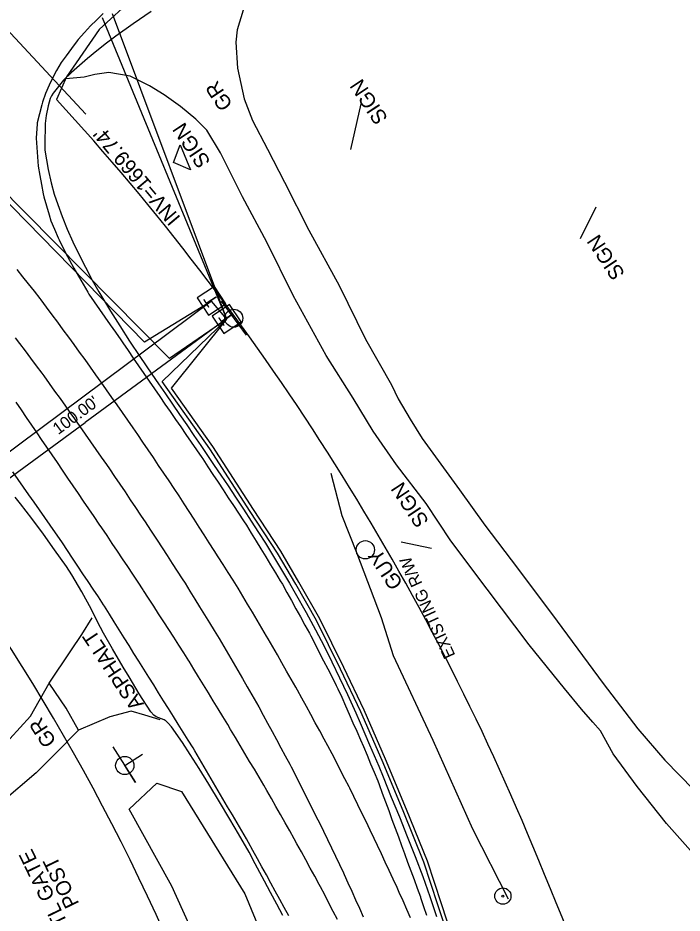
# Model space of a CAD drawing. Extents: x 472260 to 482161, y 489063 to 507124.
# Drawn here: x 480888.5 to 481066.7, y 492884.2 to 493124.5 of the extents above; entities that cross this region are included whole.
import ezdxf

# ---------------------------------------------------------------- set-up
doc = ezdxf.new("R2010")
doc.units = 0
for name, color, linetype in [('Exist Roads Change in Surface', 7, 'Continuous'), ('Exist Structure Minor Drop Inlet Cogo Elevation', 7, 'Continuous'), ('Exist Structure Minor Pipes CMP 15 Inch Cogo Comment', 7, 'Continuous'), ('Exist Structure Minor Pipes CMP 15 Inch Cogo Point CELL', 7, 'Continuous'), ('Prop Drainage Structure Catch Basin Convert From Junction Box Label', 7, 'Continuous'), ('Prop Drainage Structure Drop Inlet Grate 2 Narrow Slots and Sag Grates 840 24 CELL', 7, 'Continuous'), ('Prop Drainage Structure Pipe Collar Label', 7, 'Continuous'), ('Prop Drainage Structure Pipe CSP 18in Label', 7, 'Continuous'), ('Prop Drainage Structure Pipe Plug CELL', 7, 'Continuous'), ('Prop Drainage Structure Pipe RCP 18in Class III', 7, 'Continuous'), ('Prop Drainage Structure Pipe RCP 30in Class III', 7, 'Continuous'), ('Prop Drainage Structure Pipe RCP 42in Class III', 7, 'Continuous'), ('Prop Drainage Structure Pipe RCP 66in Class III Label', 7, 'Continuous'), ('Prop Drainage Structure Pipe RCP 66in Class IV', 7, 'Continuous'), ('Prop Drainage Structure Pipe RCP 72in Class III', 7, 'Continuous'), ('Prop Drainage Structure Pipe Stub Out CELL', 7, 'Continuous'), ('Prop Drainage Structure Pipe Welded Steel 72in Label', 7, 'Continuous'), ('Prop Drainage Structure Plot Symbol 20 Scale CELL', 7, 'Continuous'), ('Prop Drainage Structure Tops and Inverts LABEL', 7, 'Continuous'), ('Prop Earthen Structure Base Ditch Lateral Detail Label', 7, 'Continuous'), ('Prop Earthen Structure Ditch Flow Line', 7, 'Continuous'), ('Prop Earthen Structure False Sump Label', 7, 'Continuous'), ('Prop Erosion Rip Rap Class B', 7, 'Continuous')]:
    doc.layers.add(name, color=color, linetype=linetype)

msp = doc.modelspace()

# ---------------------------------------------------------------- linework, layer by layer
at = {"layer": 'Exist Structure Minor Drop Inlet Cogo Elevation'}
for p, q in [((480937.8, 493146.76), (480910.32, 493121.41)), ((480910.32, 493121.41), (480901.49, 493108.65)), ((480901.49, 493108.65), (480898.87, 493102.6))]:
    msp.add_line(p, q, dxfattribs=at)
for centre, radius, start, end in [((480394.24, 492639.96), 584.61, 22.51531, 56.41358), ((480394.24, 492639.96), 684.61, 22.51531, 42.5145), ((477373.51, 491387.79), 3954.58, 18.70399, 22.51531)]:
    msp.add_arc(centre, radius, start, end, dxfattribs=at)
at = {"layer": 'Exist Structure Minor Pipes CMP 15 Inch Cogo Comment'}
for p in [(480946.18, 493044.99), (480865.56, 492985.83)]:
    msp.add_line(p, (480906.51, 493015.87), dxfattribs=at)
at = {"layer": 'Prop Drainage Structure Catch Basin Convert From Junction Box Label'}
for p, q in [((480929.19, 493033.07), (480830.91, 493132.33)), ((480922.49, 493037.47), (480832.92, 493129)), ((480944.51, 493043.61), (480913.87, 493125.61)), ((480944.51, 493043.61), (480911.2, 493124.5)), ((480940.45, 493048.46), (480880.13, 493003.51)), ((480940.45, 493048.46), (480922.49, 493037.47)), ((480944.51, 493043.61), (480940.45, 493048.46)), ((480927.18, 493026.88), (480944.51, 493043.61)), ((480944.51, 493043.61), (480929.19, 493033.07)), ((480929.67, 493025.1), (480944.51, 493043.61))]:
    msp.add_line(p, q, dxfattribs=at)
for points in [[(481010.55, 492856.1), (481005.68, 492872.7), (481001.19, 492886.38), (480997.42, 492897.8), (480991.82, 492911.64), (480986.19, 492925.13), (480980.52, 492938.19), (480975.01, 492949.7), (480968.57, 492962.71), (480963.05, 492972.48), (480958.15, 492980.77), (480950.82, 492991.98), (480939.98, 493008.84), (480927.18, 493026.88)], [(481011.51, 492856.38), (481006.63, 492872.99), (481002.14, 492886.69), (480998.36, 492898.14), (480992.74, 492912.02), (480987.11, 492925.52), (480981.43, 492938.61), (480975.91, 492950.13), (480969.46, 492963.18), (480963.91, 492972.98), (480959, 492981.3), (480951.66, 492992.52), (480940.81, 493009.4), (480929.67, 493025.1)]]:
    msp.add_lwpolyline(points, dxfattribs=at)
at = {"layer": 'Prop Drainage Structure Drop Inlet Grate 2 Narrow Slots and Sag Grates 840 24 CELL'}
for points in [[(480911.33, 493125.69), (480909.54, 493123.93), (480908, 493122.41), (480906.34, 493120.54), (480904.68, 493118.67), (480904.37, 493118.33), (480902.89, 493116.31), (480901.41, 493114.3), (480900.1, 493112.52), (480898.88, 493110.34), (480897.97, 493108.7), (480896.92, 493106.44), (480895.9, 493104.23), (480895.12, 493101.86), (480894.89, 493101.15), (480894.29, 493098.73), (480893.69, 493096.31), (480893.62, 493096.01), (480893.45, 493093.52), (480893.36, 493092.21), (480893.56, 493089.72), (480893.76, 493087.23), (480893.96, 493084.66), (480894.41, 493082.2), (480894.85, 493079.75), (480895.3, 493077.29), (480895.46, 493076.43), (480896.17, 493074.04), (480896.88, 493071.65), (480897.37, 493070.04), (480898.35, 493067.75), (480899.32, 493065.46), (480899.55, 493064.93), (480900.67, 493062.71), (480901.79, 493060.48), (480902.3, 493059.48), (480903.53, 493057.32), (480904.76, 493055.16), (480905.99, 493052.99), (480907.22, 493050.83), (480907.53, 493050.29), (480908.96, 493048.25), (480910.39, 493046.21), (480911.82, 493044.17), (480913.24, 493042.13), (480914.67, 493040.09), (480916.1, 493038.05), (480916.64, 493037.28), (480918.05, 493035.22), (480919.46, 493033.17), (480920.88, 493031.12), (480922.29, 493029.06), (480923.7, 493027.01), (480925.11, 493024.95), (480926.53, 493022.9), (480927.94, 493020.84), (480929.35, 493018.79), (480930.76, 493016.73), (480932.18, 493014.68), (480933.59, 493012.63), (480935, 493010.57), (480936.42, 493008.52), (480937.83, 493006.46), (480938.08, 493006.1), (480939.45, 493004.02), (480940.82, 493001.93), (480942.19, 492999.85), (480943.57, 492997.77), (480944.94, 492995.68), (480946.31, 492993.6), (480947.68, 492991.52), (480949.06, 492989.44), (480949.8, 492988.3), (480951.1, 492986.18), (480952.4, 492984.05), (480953.7, 492981.92), (480955, 492979.79), (480956.3, 492977.66), (480957.6, 492975.53), (480958.9, 492973.41), (480959.49, 492972.44), (480960.69, 492970.26), (480961.89, 492968.07), (480963.09, 492965.88), (480964.29, 492963.7), (480965.49, 492961.51), (480966.69, 492959.32), (480967.09, 492958.6), (480968.23, 492956.38), (480969.36, 492954.16), (480970.5, 492951.94), (480971.63, 492949.72), (480972.77, 492947.5), (480973.9, 492945.28), (480974.35, 492944.4), (480975.36, 492942.12), (480976.37, 492939.84), (480977.38, 492937.56), (480978.39, 492935.28), (480979.4, 492933), (480980.41, 492930.72), (480981.22, 492928.89), (480982.17, 492926.58), (480983.12, 492924.28), (480984.07, 492921.97), (480985.02, 492919.66), (480985.41, 492918.7), (480986.27, 492916.36), (480987.13, 492914.02), (480987.99, 492911.68), (480988.85, 492909.33), (480989.71, 492906.99), (480990.57, 492904.65), (480991.42, 492902.31), (480992.19, 492900.21), (480993.05, 492897.87), (480993.91, 492895.53), (480994.77, 492893.19), (480995.63, 492890.85), (480996.49, 492888.5), (480996.55, 492888.34), (480997.32, 492885.97), (480998.09, 492883.6)], [(480993.86, 492882.9), (480992.85, 492885.18), (480991.84, 492887.46), (480990.83, 492889.74), (480990.25, 492891.06), (480989.19, 492893.31), (480988.13, 492895.57), (480987.07, 492897.82), (480986.01, 492900.08), (480984.95, 492902.34), (480984.06, 492904.23), (480982.98, 492906.48), (480981.9, 492908.73), (480980.81, 492910.97), (480979.73, 492913.22), (480978.65, 492915.47), (480977.57, 492917.72), (480977.41, 492918.06), (480976.25, 492920.26), (480975.09, 492922.47), (480973.93, 492924.68), (480972.77, 492926.89), (480971.61, 492929.09), (480970.67, 492930.89), (480969.47, 492933.08), (480968.27, 492935.26), (480967.08, 492937.45), (480965.88, 492939.64), (480964.68, 492941.83), (480963.49, 492944.02), (480963.04, 492944.83), (480961.81, 492946.99), (480960.57, 492949.16), (480959.34, 492951.33), (480958.1, 492953.49), (480956.87, 492955.66), (480955.63, 492957.83), (480955.23, 492958.53), (480953.96, 492960.67), (480952.68, 492962.81), (480951.4, 492964.95), (480950.13, 492967.1), (480948.85, 492969.24), (480947.56, 492971.4), (480946.23, 492973.51), (480944.9, 492975.62), (480943.57, 492977.73), (480942.24, 492979.84), (480941.19, 492981.51), (480939.84, 492983.61), (480938.48, 492985.7), (480937.13, 492987.8), (480935.78, 492989.9), (480934.43, 492991.99), (480933.08, 492994.09), (480931.73, 492996.19), (480930.44, 492998.18), (480929.04, 493000.24), (480927.64, 493002.31), (480926.24, 493004.37), (480924.84, 493006.44), (480923.44, 493008.5), (480922.04, 493010.57), (480920.64, 493012.63), (480919.4, 493014.45), (480917.97, 493016.5), (480916.55, 493018.54), (480915.12, 493020.59), (480913.69, 493022.63), (480912.26, 493024.68), (480910.86, 493026.68), (480909.41, 493028.71), (480907.95, 493030.74), (480906.5, 493032.76), (480905.04, 493034.79), (480903.61, 493036.78), (480902.13, 493038.79), (480900.65, 493040.8), (480899.17, 493042.8), (480897.69, 493044.81), (480896.21, 493046.81), (480894.72, 493048.82), (480894.47, 493049.17), (480892.92, 493051.12), (480891.37, 493053.08), (480889.82, 493055.03), (480888.27, 493056.99)], [(480887.76, 493038.6), (480888.91, 493037.1), (480890.41, 493035.11), (480891.91, 493033.11), (480893.41, 493031.12), (480894.91, 493029.12), (480895.46, 493028.39), (480896.9, 493026.36), (480898.35, 493024.32), (480899.8, 493022.29), (480901.24, 493020.26), (480902.69, 493018.22), (480903.68, 493016.83), (480905.11, 493014.79), (480906.54, 493012.74), (480907.98, 493010.7), (480909.41, 493008.66), (480910.84, 493006.61), (480912.27, 493004.57), (480913.06, 493003.44), (480914.45, 493001.37), (480915.85, 492999.3), (480917.24, 492997.23), (480918.63, 492995.16), (480920.03, 492993.09), (480921.42, 492991.02), (480922.81, 492988.95), (480923.11, 492988.51), (480924.46, 492986.42), (480925.82, 492984.33), (480927.18, 492982.24), (480928.53, 492980.15), (480929.89, 492978.05), (480931.25, 492975.96), (480932.61, 492973.87), (480933.34, 492972.74), (480934.65, 492970.61), (480935.96, 492968.49), (480937.26, 492966.37), (480938.57, 492964.24), (480939.88, 492962.12), (480941.19, 492960), (480942.48, 492957.9), (480943.73, 492955.74), (480944.98, 492953.58), (480946.23, 492951.42), (480947.48, 492949.26), (480948.72, 492947.11), (480949.97, 492944.95), (480951.22, 492942.79), (480952.47, 492940.63), (480953.12, 492939.51), (480954.3, 492937.32), (480955.49, 492935.12), (480956.67, 492932.93), (480957.86, 492930.74), (480959.04, 492928.54), (480960.23, 492926.35), (480961.41, 492924.15), (480961.82, 492923.4), (480962.94, 492921.17), (480964.07, 492918.94), (480965.19, 492916.72), (480966.31, 492914.49), (480967.44, 492912.27), (480968.56, 492910.04), (480969.37, 492908.43), (480970.45, 492906.19), (480971.53, 492903.94), (480972.6, 492901.69), (480973.68, 492899.44), (480974.76, 492897.19), (480975.84, 492894.95), (480976.02, 492894.56), (480977.05, 492892.29), (480978.07, 492890.02), (480979.1, 492887.75), (480980.12, 492885.47), (480981.15, 492883.2)], [(480974.27, 492882.41), (480973.11, 492884.62), (480971.96, 492886.83), (480970.81, 492889.03), (480969.65, 492891.24), (480969.32, 492891.88), (480968.13, 492894.07), (480966.93, 492896.25), (480965.74, 492898.44), (480964.54, 492900.63), (480963.34, 492902.81), (480962.64, 492904.11), (480961.41, 492906.28), (480960.18, 492908.44), (480958.95, 492910.61), (480957.72, 492912.78), (480956.49, 492914.95), (480955.26, 492917.11), (480954.48, 492918.48), (480953.21, 492920.63), (480951.94, 492922.77), (480950.66, 492924.91), (480949.39, 492927.05), (480948.11, 492929.19), (480946.84, 492931.34), (480945.56, 492933.48), (480944.78, 492934.8), (480943.48, 492936.93), (480942.18, 492939.05), (480940.89, 492941.18), (480939.59, 492943.31), (480938.29, 492945.44), (480936.99, 492947.57), (480935.69, 492949.69), (480934.4, 492951.82), (480934.34, 492951.92), (480932.99, 492954.02), (480931.65, 492956.12), (480930.3, 492958.21), (480928.95, 492960.31), (480927.61, 492962.41), (480926.26, 492964.51), (480924.92, 492966.61), (480923.57, 492968.7), (480922.23, 492970.8), (480922.11, 492970.98), (480920.73, 492973.06), (480919.34, 492975.13), (480917.96, 492977.2), (480916.57, 492979.28), (480915.19, 492981.35), (480913.8, 492983.42), (480912.42, 492985.5), (480911.04, 492987.57), (480910.34, 492988.61), (480908.93, 492990.68), (480907.53, 492992.74), (480906.12, 492994.8), (480904.71, 492996.86), (480903.3, 492998.92), (480901.9, 493000.98), (480900.49, 493003.04), (480899.08, 493005.1), (480897.68, 493007.16), (480896.27, 493009.22), (480894.86, 493011.28), (480893.62, 493013.1), (480892.22, 493015.17), (480890.83, 493017.24), (480889.44, 493019.31), (480888.04, 493021.38)], [(480961.15, 492883.48), (480959.95, 492885.66), (480958.76, 492887.85), (480957.56, 492890.03), (480956.36, 492892.21), (480955.16, 492894.4), (480953.96, 492896.58), (480952.76, 492898.76), (480951.56, 492900.95), (480950.36, 492903.13), (480949.81, 492904.13), (480948.55, 492906.27), (480947.29, 492908.42), (480946.03, 492910.57), (480944.77, 492912.72), (480943.51, 492914.87), (480942.25, 492917.02), (480940.98, 492919.17), (480939.72, 492921.32), (480938.46, 492923.47), (480937.2, 492925.62), (480935.94, 492927.77), (480935.5, 492928.52), (480934.18, 492930.64), (480932.85, 492932.75), (480931.53, 492934.86), (480930.21, 492936.98), (480928.89, 492939.09), (480927.57, 492941.2), (480926.25, 492943.31), (480924.93, 492945.43), (480923.61, 492947.54), (480922.28, 492949.65), (480920.96, 492951.77), (480919.64, 492953.88), (480918.32, 492955.99), (480917, 492958.1), (480915.68, 492960.22), (480914.36, 492962.33), (480913.04, 492964.44), (480911.71, 492966.56), (480911.46, 492966.97), (480910.08, 492969.04), (480908.7, 492971.12), (480907.32, 492973.2), (480905.94, 492975.27), (480904.56, 492977.35), (480903.18, 492979.43), (480901.8, 492981.5), (480900.42, 492983.58), (480899.04, 492985.66), (480898.62, 492986.3), (480897.18, 492988.34), (480895.74, 492990.38), (480894.31, 492992.42), (480892.87, 492994.45), (480891.43, 492996.49), (480890, 492998.53), (480888.56, 493000.57), (480887.12, 493002.61)]]:
    msp.add_lwpolyline(points, dxfattribs=at)
at = {"layer": 'Prop Drainage Structure Pipe Collar Label'}
msp.add_circle((480981.71, 492981.7), 2.46, dxfattribs=at)
at = {"layer": 'Prop Drainage Structure Pipe CSP 18in Label'}
for p, q in [((480943.06, 493048.47), (480949.72, 493039.3)), ((480946.4, 493043.88), (480946.4, 493043.88))]:
    msp.add_line(p, q, dxfattribs=at)
msp.add_circle((480946.4, 493043.88), 2.41, dxfattribs=at)
at = {"layer": 'Prop Drainage Structure Pipe Plug CELL'}
for p, q in [((480980.53, 493101.39), (480977.73, 493089.14)), ((480930.22, 493085.64), (480931.99, 493090.42)), ((480931.99, 493090.42), (480934.79, 493083.73)), ((480934.79, 493083.73), (480930.22, 493085.64)), ((481039.46, 493065.28), (481043.6, 493073.78)), ((480999.46, 492982.02), (480991.33, 492983.77))]:
    msp.add_line(p, q, dxfattribs=at)
at = {"layer": 'Prop Drainage Structure Pipe RCP 18in Class III'}
for points in [[(480948.97, 493126.58), (480947.29, 493121.3), (480947, 493117.95), (480947.38, 493110.99), (480949.22, 493102.74), (480951.45, 493096.98), (480955.45, 493089.3), (480960, 493080.36), (480966.59, 493067.55), (480974.67, 493052.68), (480981.74, 493038.25), (480988.72, 493025.97), (480990.54, 493022.23), (480993.77, 493016.75), (480996.94, 493011.59), (481001.23, 493005.66), (481006.93, 492997.76), (481013.81, 492988.3), (481022.54, 492976.81), (481033.2, 492962.59), (481045.54, 492945.79), (481054.82, 492933.62), (481062.05, 492925.19), (481069.83, 492917.23)], [(481070.39, 492899.4), (481062.54, 492908.23), (481054.64, 492918.13), (481048.18, 492926.93), (481044.81, 492933.14), (481042.73, 492935.44), (481039.75, 492938.95), (481035.19, 492944.47), (481025.68, 492956.16), (481014.39, 492971.16), (481004.62, 492984.12), (480998, 492994.13), (480990.09, 493004.5), (480983.8, 493013.53), (480978.48, 493022.43), (480971.22, 493033.88), (480962.36, 493049.94), (480955.25, 493064.31), (480948.78, 493076.48), (480942.89, 493088.29), (480939.18, 493094.32), (480936.19, 493097.32), (480932.09, 493100.75), (480927.73, 493103.82), (480923.76, 493106.25), (480918.57, 493108.9), (480912.88, 493109.87), (480909.09, 493109.29), (480906.23, 493108.61), (480901.36, 493108.13)], [(480886.32, 492930.94), (480891.84, 492937.08), (480896.91, 492945.89)], [(480904.76, 492933.28), (480898.48, 492926.91), (480893.36, 492921.79), (480884.14, 492913.96), (480875.43, 492907.97), (480869.98, 492904.84), (480861.71, 492902.17), (480856.85, 492901.09), (480845.7, 492900.31), (480836.23, 492901.3)]]:
    msp.add_lwpolyline(points, dxfattribs=at)
at = {"layer": 'Prop Drainage Structure Pipe RCP 66in Class IV'}
msp.add_line((480906.71, 493098.65), (480862.43, 493146.19), dxfattribs=at)
at = {"layer": 'Prop Drainage Structure Pipe RCP 72in Class III'}
msp.add_lwpolyline([(481020.15, 492887.89), (481010.58, 492906.67), (480999.95, 492930.53), (480989.26, 492953.21), (480986.04, 492963.46), (480979.42, 492980.87), (480975.47, 492990.84), (480972.5, 493002.19)], dxfattribs=at)
at = {"layer": 'Prop Drainage Structure Pipe Stub Out CELL'}
for points in [[(480924.26, 493126.23), (480919.4, 493122.92), (480914.75, 493119.57), (480912.24, 493117.68), (480909.68, 493115.66), (480907.17, 493113.59), (480902.87, 493109.88), (480900.7, 493107.77), (480897.92, 493104.27), (480897.51, 493103.55), (480897.18, 493102.82), (480896.59, 493100.91), (480896.04, 493098.29), (480895.77, 493096.11), (480895.68, 493090.47), (480895.76, 493089.02), (480896.62, 493083.76), (480897.41, 493080.18), (480898.24, 493077.22), (480899.2, 493074.38), (480900.39, 493071.16), (480901.75, 493067.76), (480903.21, 493064.42), (480904.82, 493061.04), (480906.6, 493057.54), (480908.44, 493054.11), (480910.23, 493050.94), (480913.32, 493045.81), (480915.82, 493041.83), (480918.45, 493037.76), (480921.22, 493033.59), (480924.44, 493028.86), (480926.24, 493026.25), (480928.11, 493023.54), (480930, 493020.8), (480931.89, 493018.02), (480933.8, 493015.21), (480935.7, 493012.41), (480937.55, 493009.67), (480939.37, 493007), (480941.15, 493004.38), (480942.96, 493001.71), (480944.88, 492998.86), (480946.9, 492995.84), (480949.02, 492992.63), (480951.12, 492989.42), (480953.09, 492986.37), (480954.9, 492983.48), (480956.57, 492980.76), (480958.17, 492978.11), (480959.75, 492975.44), (480961.32, 492972.77), (480962.89, 492970.08), (480965.81, 492964.91), (480968.36, 492960.2), (480970.65, 492955.81), (480972.76, 492951.59), (480974.81, 492947.35), (480976.9, 492942.87), (480979.13, 492937.93), (480980.33, 492935.21), (480981.6, 492932.32), (480982.87, 492929.36), (480984.11, 492926.45), (480985.3, 492923.59), (480986.45, 492920.77), (480988.68, 492915.28), (480990.85, 492909.99), (480992.97, 492904.74), (480995.09, 492899.36), (480997.12, 492893.96), (480999, 492888.65), (481000.83, 492883.24)], [(480959.55, 492883.57), (480957.97, 492886.57), (480956.3, 492889.73), (480954.69, 492892.75), (480952.19, 492897.4), (480950.52, 492900.5), (480947.7, 492905.44), (480945.37, 492909.38), (480942.6, 492914.02), (480939.72, 492918.77), (480937.1, 492923), (480934.75, 492926.74), (480932.68, 492929.97), (480929.71, 492934.19), (480928.81, 492935.2), (480928.46, 492935.53), (480928.19, 492935.75), (480927.96, 492935.9), (480927.72, 492936.03), (480925.6, 492936.87), (480924.96, 492937.32), (480924.18, 492938.18), (480921.03, 492943.07), (480918.31, 492947.62), (480916.77, 492950.21), (480913.86, 492955.16), (480911.5, 492959.29), (480909.82, 492962.36), (480908.22, 492965.69), (480905.68, 492970.4), (480902.97, 492974.95), (480901.5, 492977.2), (480898.33, 492981.73), (480895.33, 492985.9), (480892.21, 492990.08), (480889.15, 492994.08), (480887.78, 492995.87)]]:
    msp.add_lwpolyline(points, dxfattribs=at)
at = {"layer": 'Prop Drainage Structure Plot Symbol 20 Scale CELL'}
for radius in [2.18, 0.24]:
    msp.add_circle((481018.61, 492888.73), radius, dxfattribs=at)
at = {"layer": 'Prop Drainage Structure Tops and Inverts LABEL'}
msp.add_lwpolyline([(480941.52, 492831.11), (480948.88, 492834.16), (480950.54, 492838.31), (480948.36, 492850.21), (480929.77, 492891.42), (480918.34, 492912.08), (480925.79, 492919.02), (480932.4, 492916.78), (480949.38, 492889.32), (480965.99, 492849.1), (480964.5, 492839.91), (480958.38, 492832.46), (480942.57, 492826.26)], dxfattribs=at)
at = {"layer": 'Prop Earthen Structure Base Ditch Lateral Detail Label'}
msp.add_line((480917.16, 492923.79), (480917.16, 492923.79), dxfattribs=at)
msp.add_lwpolyline([(480913.98, 492928.8), (480920.02, 492919.21), (480917.14, 492923.78), (480921.91, 492926.8)], dxfattribs=at)
msp.add_circle((480917.17, 492923.79), 2.45, dxfattribs=at)
at = {"layer": 'Prop Earthen Structure Ditch Flow Line'}
msp.add_lwpolyline([(480926.66, 492936.1), (480922.51, 492937.29), (480918.92, 492938.36), (480913.14, 492936.84), (480904.76, 492933.28), (480901.46, 492939.15), (480896.91, 492945.89), (480902.67, 492954.59), (480905.68, 492958.98), (480908.39, 492963.45)], dxfattribs=at)
at = {"layer": 'Prop Erosion Rip Rap Class B'}
for p, q in [((480940.45, 493048.46), (480940.45, 493048.46)), ((480944.51, 493043.61), (480944.51, 493043.61))]:
    msp.add_line(p, q, dxfattribs=at)
for points in [[(480944.3, 493047.7), (480941.28, 493052.41), (480936.57, 493049.38), (480939.6, 493044.68), (480944.3, 493047.7)], [(480948.38, 493042.92), (480945.25, 493047.57), (480940.61, 493044.44), (480943.73, 493039.8), (480948.38, 493042.92)]]:
    msp.add_lwpolyline(points, dxfattribs=at)

# ---------------------------------------------------------------- texts
at = {"layer": 'Exist Roads Change in Surface'}
msp.add_text('ASPHALT', height=4, rotation=123.596, dxfattribs=at).set_placement((480922.42, 492940.3))
at = {"layer": 'Exist Structure Minor Pipes CMP 15 Inch Cogo Comment'}
msp.add_text("100.00'", height=3.2, rotation=36.2721, dxfattribs=at).set_placement((480899.31, 493012.48))
at = {"layer": 'Exist Structure Minor Pipes CMP 15 Inch Cogo Point CELL'}
msp.add_text('EXISTING R/W', height=3.2, rotation=114.5635, dxfattribs=at).set_placement((481005.91, 492953.4))
at = {"layer": 'Prop Drainage Structure Pipe RCP 30in Class III'}
for s, p in [('MTL GATE', (480903.83, 492877.6)), ('POST', (480905, 492886.69))]:
    msp.add_text(s, height=4, rotation=115.806, dxfattribs=at).set_placement(p)
at = {"layer": 'Prop Drainage Structure Pipe RCP 42in Class III'}
for p in [(480987.91, 493097.58), (480940.32, 493085.89), (481051.51, 493055.84), (480998.92, 492989.4)]:
    msp.add_text('SIGN', height=4, rotation=123.5958, dxfattribs=at).set_placement(p)
at = {"layer": 'Prop Drainage Structure Pipe RCP 66in Class III Label'}
msp.add_text('GUY', height=4, rotation=123.5958, dxfattribs=at).set_placement((480991.98, 492972.69))
at = {"layer": 'Prop Drainage Structure Pipe Welded Steel 72in Label'}
msp.add_text("INV=1669.74'", height=4, rotation=130.0899, dxfattribs=at).set_placement((480932.33, 493070.88))
at = {"layer": 'Prop Earthen Structure False Sump Label'}
for rotation, p in [(123.5958, (480946.3, 493101.26)), (122.8333, (480898.97, 492930.29))]:
    msp.add_text('GR', height=4, rotation=rotation, dxfattribs=at).set_placement(p)
at = {"layer": 'Prop Erosion Rip Rap Class B'}
for rotation, p in [(122.6971, (480942.51, 493048.44)), (123.923, (480946.56, 493043.63))]:
    msp.add_text('T', height=3.42, rotation=rotation, dxfattribs=at).set_placement(p)

doc.saveas('drawing.dxf')
